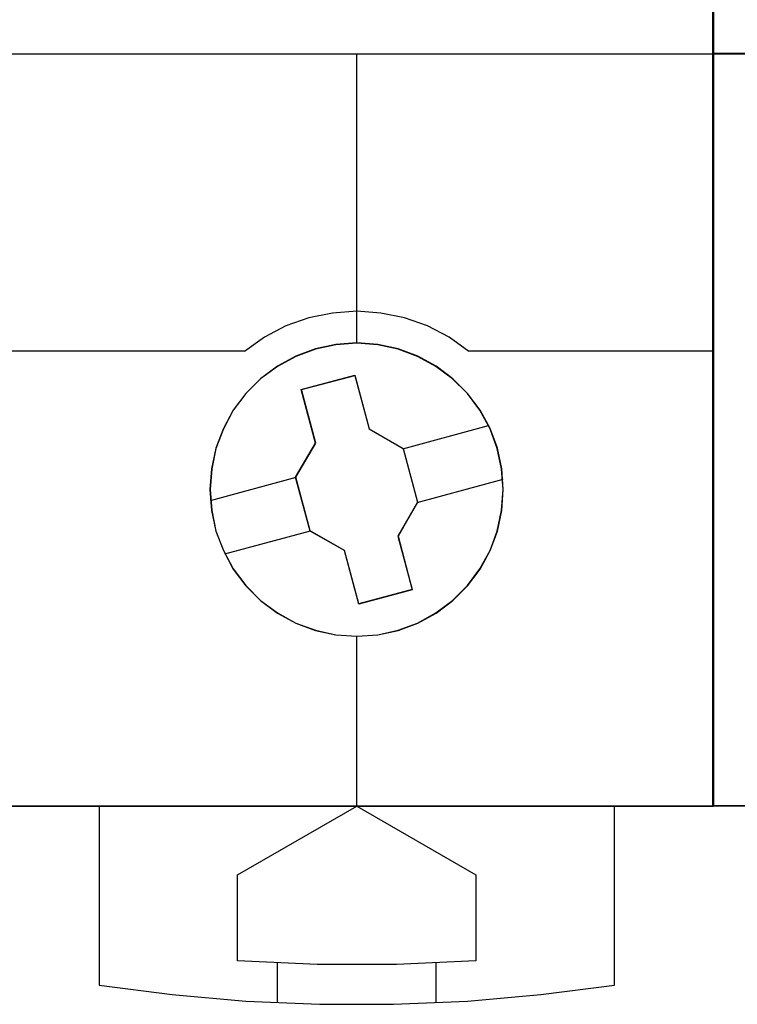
# Model space of a CAD drawing. Header units: millimetres. Extents: x -1290 to 1795, y -4192 to -1311.
# Tile 323 of 656: x 1502.04 to 1505.66, y -3724.2 to -3719.23. Entities that reach past the tile are written whole.
import ezdxf

# ---------------------------------------------------------------- set-up
doc = ezdxf.new("R2010")
doc.units = ezdxf.units.MM
doc.layers.add('45', color=7, linetype='Continuous')
doc.layers.add('Aparatura', color=7, linetype='Continuous', lineweight=13)

# ---------------------------------------------------------------- blocks, each defined once
blk = doc.blocks.new('*U236')
at = {"layer": '45', "color": 7}
for points in [[(657.373614, -383.509255), (675.370522, -383.509255), (675.370522, -383.509255), (693.361587, -383.509255), (693.361587, -383.509255), (693.361587, -466.48895), (693.361587, -466.48895), (675.370522, -466.48895), (675.370522, -466.48895), (657.373614, -466.48895), (657.373614, -466.48895), (639.382549, -466.48895), (639.382549, -466.48895), (639.382549, -383.509255), (639.382549, -383.509255), (657.373614, -383.509255), (657.373614, -383.509255)], [(688.057692, -458.486137), (688.02259, -457.965504), (687.911432, -457.444872), (687.73007, -456.947638), (687.472653, -456.479653), (687.156732, -456.058467), (686.782307, -455.68993), (686.361079, -455.37404), (685.898899, -455.122498), (685.407466, -454.935304), (684.892632, -454.824158), (684.360246, -454.783209), (683.833711, -454.824158), (683.318877, -454.935304), (682.821594, -455.122498), (682.359413, -455.37404), (681.932335, -455.68993), (681.55791, -456.058467), (681.241989, -456.479653), (680.996273, -456.947638), (680.80321, -457.444872), (680.697903, -457.965504), (680.65695, -458.486137), (680.697903, -459.01847), (680.80321, -459.533253), (680.996273, -460.024637), (681.241989, -460.492621), (681.55791, -460.913807), (681.932335, -461.288195), (682.359413, -461.604084), (682.821594, -461.861476), (683.318877, -462.04282), (683.833711, -462.153966), (684.360246, -462.189065), (684.892632, -462.153966), (685.407466, -462.04282), (685.898899, -461.861476), (686.361079, -461.604084), (686.782307, -461.288195), (687.156732, -460.913807), (687.472653, -460.492621), (687.73007, -460.024637), (687.911432, -459.533253), (688.02259, -459.01847), (688.057692, -458.486137)], [(688.05232, -458.487035), (688.01726, -457.967033), (687.906237, -457.447031), (687.725095, -456.950401), (687.467989, -456.482983), (687.15245, -456.062308), (686.778478, -455.694217), (686.35776, -455.37871), (685.896138, -455.127473), (685.4053, -454.940506), (684.891089, -454.829495), (684.359348, -454.788596), (683.833449, -454.829495), (683.319238, -454.940506), (682.822557, -455.127473), (682.360935, -455.37871), (681.934373, -455.694217), (681.560401, -456.062308), (681.244863, -456.482983), (680.999444, -456.950401), (680.806614, -457.447031), (680.701435, -457.967033), (680.660532, -458.487035), (680.701435, -459.018722), (680.806614, -459.532881), (680.999444, -460.023669), (681.244863, -460.491087), (681.560401, -460.911762), (681.934373, -461.285696), (682.360935, -461.601203), (682.822557, -461.858282), (683.319238, -462.039406), (683.833449, -462.150418), (684.359348, -462.185474), (684.891089, -462.150418), (685.4053, -462.039406), (685.896138, -461.858282), (686.35776, -461.601203), (686.778478, -461.285696), (687.15245, -460.911762), (687.467989, -460.491087), (687.725095, -460.023669), (687.906237, -459.532881), (688.01726, -459.018722), (688.05232, -458.487035)], [(682.958975, -455.958849), (684.313348, -455.601893), (684.313348, -455.601893), (684.676859, -456.953646), (684.676859, -456.953646), (685.53287, -457.451044), (685.53287, -457.451044), (685.896382, -458.808648), (685.896382, -458.808648), (685.403882, -459.663002), (685.403882, -459.663002), (685.761531, -461.014755), (685.761531, -461.014755), (684.413021, -461.377563), (684.413021, -461.377563), (684.049509, -460.02581), (684.049509, -460.02581), (683.181772, -459.534264), (683.181772, -459.534264), (682.818261, -458.17666), (682.818261, -458.17666), (683.322486, -457.316454), (683.322486, -457.316454), (682.958975, -455.958849), (682.958975, -455.958849)], [(682.962147, -455.961885), (684.312581, -455.605484), (684.675035, -456.955135), (685.528556, -457.45176), (685.89101, -458.807255), (685.399943, -459.660281), (685.756551, -461.009933), (684.411963, -461.372177), (684.049509, -460.022525), (683.184296, -459.531743), (682.821842, -458.176249), (683.324601, -457.31738), (682.962147, -455.961885)], [(677.85817, -466.476382), (677.85817, -470.995933), (677.85817, -470.995933), (679.705814, -471.235961), (681.565153, -471.399882), (683.430338, -471.481843), (685.289676, -471.481843), (687.154862, -471.399882), (689.008353, -471.235961), (690.861844, -470.995933), (690.861844, -470.995933), (690.861844, -466.476382), (677.85817, -466.476382)], [(681.351721, -468.215793), (684.360248, -466.476382), (684.360248, -466.476382), (687.362921, -468.215793), (687.362921, -468.215793), (687.362921, -470.382736), (687.362921, -470.382736), (685.361139, -470.476442), (683.359357, -470.476442), (681.351721, -470.382736), (681.351721, -470.382736), (681.351721, -468.215793), (681.351721, -468.215793)]]:
    blk.add_lwpolyline(points, close=True, dxfattribs=at)
at = {"layer": '45', "color": 59}
blk.add_lwpolyline([(657.374808, -383.514641), (675.369328, -383.514641), (693.358006, -383.514641), (693.358006, -466.483564), (675.369328, -466.483564), (657.374808, -466.483564), (639.386131, -466.483564), (639.386131, -383.514641), (657.374808, -383.514641)], close=True, dxfattribs=at)
at = {"layer": '45', "color": 7}
for points in [[(675.363799, -447.488666), (693.361587, -447.488666)], [(684.354635, -447.488666), (684.354635, -454.795777)], [(685.522137, -457.458294), (687.688819, -456.869417)], [(680.667694, -458.75993), (682.829004, -458.171052)], [(685.885638, -458.81379), (688.05232, -458.224913)], [(681.029405, -460.110039), (683.190715, -459.526548)], [(684.354635, -462.178293), (684.354635, -466.48895)], [(682.356274, -470.436944), (682.356274, -471.445936)], [(686.352997, -470.436944), (686.352997, -471.445936)]]:
    blk.add_lwpolyline(points, dxfattribs=at)
at = {"layer": '45', "color": 251}
for points in [[(687.19281, -454.998653), (686.689461, -454.638902), (686.145141, -454.35582), (685.565704, -454.149406), (684.968709, -454.031455), (684.360007, -453.984275), (683.745453, -454.031455), (683.15431, -454.149406), (682.574873, -454.35582), (682.030554, -454.638902), (681.527204, -454.998653)], [(675.363799, -454.98788), (681.537948, -454.98788)], [(687.182066, -454.98788), (693.361587, -454.98788)]]:
    blk.add_lwpolyline(points, dxfattribs=at)
blk = doc.blocks.new('*U238')
at = {"layer": '45', "color": 7}
for points in [[(693.350843, -383.516436), (711.352212, -383.516436), (711.352212, -383.516436), (711.352212, -466.476382), (711.352212, -466.476382), (693.350843, -466.476382), (693.350843, -466.476382), (693.350843, -383.516436), (693.350843, -383.516436)], [(693.356215, -383.520027), (711.34684, -383.520027), (711.34684, -466.470996), (693.356215, -466.470996), (693.356215, -383.520027)], [(693.350843, -447.477894), (711.352212, -447.477894), (693.350843, -447.477894)]]:
    blk.add_lwpolyline(points, close=True, dxfattribs=at)

msp = doc.modelspace()

# ---------------------------------------------------------------- linework, layer by layer
at = {"layer": 'Aparatura', "color": 7, "lineweight": 13}
msp.add_lwpolyline([(1412.53, -3710.3436), (1542.0388, -3710.3436), (1542.0388, -3719.4027), (1412.53, -3719.4027), (1412.53, -3710.3436)], close=True, dxfattribs=at)
msp.add_lwpolyline([(1412.53, -3719.4023), (1542.0388, -3719.4023)], dxfattribs=at)

# ---------------------------------------------------------------- block references
at = {"layer": 'Aparatura', "color": 7, "lineweight": 13, "xscale": 0.2, "yscale": 0.2, "zscale": 0.2}
for name in ['*U236', '*U238']:
    msp.add_blockref(name, (1366.8706, -3629.9031), dxfattribs=at)

doc.saveas('drawing.dxf')
